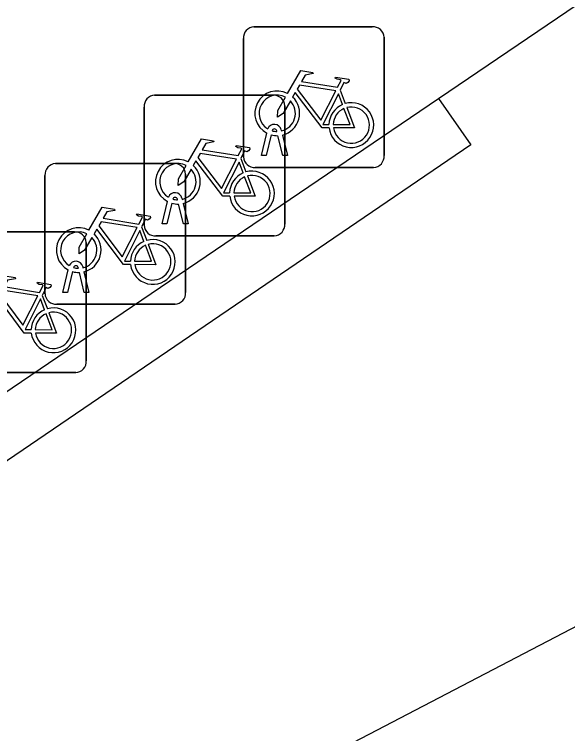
# Model space of a CAD drawing. Extents: x 161087 to 161922, y 382574 to 383873.
# Drawn here: x 161559.93 to 161563.86, y 382935.53 to 382940.64 of the extents above; entities that cross this region are included whole.
import ezdxf

# ---------------------------------------------------------------- set-up
doc = ezdxf.new("R2010")
doc.units = 0
for name, color, linetype in [('IMGEO_Fietsenrek', 7, 'Continuous'), ('IMGEO_Groenvoorziening', 7, 'Continuous'), ('IMGEO_Muur', 7, 'Continuous'), ('IMGEO_Voetgangersgebied_open', 7, 'Continuous')]:
    doc.layers.add(name, color=color, linetype=linetype)

msp = doc.modelspace()

# ---------------------------------------------------------------- linework, layer by layer
at = {"layer": 'IMGEO_Fietsenrek'}
for p, q in [((161561.6299, 382940.5505), (161562.4708, 382940.5505)), ((161562.4708, 382940.5505), (161561.6299, 382940.5505)), ((161561.5555, 382939.6259), (161561.5555, 382940.4668)), ((161561.5555, 382940.4668), (161561.5555, 382939.6259)), ((161562.5545, 382940.4761), (161562.5545, 382939.6352)), ((161562.5545, 382939.6352), (161562.5545, 382940.4761)), ((161562.2422, 382940.1002), (161562.2785, 382940.005)), ((161560.9239, 382940.0645), (161561.7648, 382940.0645)), ((161561.7648, 382940.0645), (161560.9239, 382940.0645)), ((161560.8495, 382939.1399), (161560.8495, 382939.9808)), ((161560.8495, 382939.9808), (161560.8495, 382939.1399)), ((161561.8485, 382939.9901), (161561.8485, 382939.1492)), ((161561.8485, 382939.1492), (161561.8485, 382939.9901)), ((161561.6825, 382939.6353), (161561.7208, 382939.7953)), ((161561.7929, 382939.8069), (161561.7919, 382939.8112)), ((161561.8236, 382939.8184), (161561.8254, 382939.8105)), ((161561.7512, 382939.7831), (161561.7159, 382939.6353)), ((161561.834, 382939.6353), (161561.8001, 382939.777)), ((161561.8324, 382939.7813), (161561.8674, 382939.6353)), ((161561.5362, 382939.6142), (161561.5725, 382939.519)), ((161561.7159, 382939.6353), (161561.6825, 382939.6353)), ((161561.8674, 382939.6353), (161561.834, 382939.6353)), ((161560.2189, 382939.5785), (161561.0598, 382939.5785)), ((161561.0598, 382939.5785), (161560.2189, 382939.5785)), ((161562.4801, 382939.5515), (161561.6392, 382939.5515)), ((161561.6392, 382939.5515), (161562.4801, 382939.5515)), ((161560.1445, 382938.6539), (161560.1445, 382939.4948)), ((161560.1445, 382939.4948), (161560.1445, 382938.6539)), ((161561.1435, 382939.5041), (161561.1435, 382938.6632)), ((161561.1435, 382938.6632), (161561.1435, 382939.5041)), ((161561.1176, 382939.3324), (161561.1194, 382939.3245)), ((161560.9765, 382939.1493), (161561.0148, 382939.3093)), ((161561.0452, 382939.2971), (161561.0099, 382939.1493)), ((161561.0869, 382939.3209), (161561.0859, 382939.3252)), ((161561.128, 382939.1493), (161561.0941, 382939.291)), ((161561.1264, 382939.2953), (161561.1614, 382939.1493)), ((161560.8312, 382939.1282), (161560.8675, 382939.033)), ((161561.0099, 382939.1493), (161560.9765, 382939.1493)), ((161561.1614, 382939.1493), (161561.128, 382939.1493)), ((161559.5129, 382939.0925), (161560.3538, 382939.0925)), ((161560.3538, 382939.0925), (161559.5129, 382939.0925)), ((161561.7741, 382939.0655), (161560.9332, 382939.0655)), ((161560.9332, 382939.0655), (161561.7741, 382939.0655)), ((161560.4375, 382939.0181), (161560.4375, 382938.1772)), ((161560.4375, 382938.1772), (161560.4375, 382939.0181)), ((161560.2715, 382938.6633), (161560.3098, 382938.8233)), ((161560.3819, 382938.8349), (161560.3809, 382938.8392)), ((161560.4126, 382938.8464), (161560.4144, 382938.8385)), ((161560.3402, 382938.8111), (161560.3049, 382938.6633)), ((161560.423, 382938.6633), (161560.3891, 382938.805)), ((161560.4214, 382938.8093), (161560.4564, 382938.6633)), ((161560.1252, 382938.6422), (161560.1615, 382938.547)), ((161560.3049, 382938.6633), (161560.2715, 382938.6633)), ((161560.4564, 382938.6633), (161560.423, 382938.6633)), ((161561.0691, 382938.5795), (161560.2282, 382938.5795)), ((161560.2282, 382938.5795), (161561.0691, 382938.5795)), ((161560.3631, 382938.0935), (161559.5222, 382938.0935)), ((161559.5222, 382938.0935), (161560.3631, 382938.0935))]:
    msp.add_line(p, q, dxfattribs=at)
for points in [[(161561.8681, 382940.0772), (161561.9628, 382940.2407), (161562.049, 382940.2269), (161562.0507, 382940.2182), (161561.9946, 382940.2073), (161561.9684, 382940.162), (161562.2236, 382940.1212)], [(161562.2236, 382940.1212), (161562.2486, 382940.17), (161562.2435, 382940.174), (161562.2203, 382940.1777), (161562.2076, 382940.1852), (161562.2066, 382940.1883), (161562.2088, 382940.1929), (161562.3036, 382940.1778), (161562.3059, 382940.1675), (161562.2965, 382940.1551), (161562.2841, 382940.1487), (161562.2696, 382940.1549), (161562.2422, 382940.1002)], [(161562.2107, 382940.096), (161561.9539, 382940.137), (161561.9372, 382940.1082), (161562.1042, 382939.8879), (161562.2107, 382940.096)], [(161561.8888, 382940.0247), (161561.8372, 382939.9355), (161561.7973, 382939.9095), (161561.7985, 382939.957), (161561.853, 382940.0512)], [(161562.1638, 382939.8325), (161562.1141, 382939.8326), (161561.9234, 382940.0843), (161561.9044, 382940.0515)], [(161562.2587, 382939.998), (161562.2294, 382940.0748), (161562.12, 382939.8567), (161562.1627, 382939.8566)], [(161562.1927, 382939.8565), (161562.3126, 382939.8563), (161562.2694, 382939.9699)], [(161562.2892, 382939.9768), (161562.3442, 382939.8322), (161562.1941, 382939.8325)], [(161561.1621, 382939.5912), (161561.2568, 382939.7547), (161561.343, 382939.7409), (161561.3447, 382939.7322), (161561.2886, 382939.7213), (161561.2624, 382939.676), (161561.5176, 382939.6352)], [(161561.5176, 382939.6352), (161561.5426, 382939.684), (161561.5375, 382939.688), (161561.5143, 382939.6917), (161561.5016, 382939.6992), (161561.5006, 382939.7023), (161561.5028, 382939.7069), (161561.5976, 382939.6918), (161561.5999, 382939.6815), (161561.5905, 382939.6691), (161561.5781, 382939.6627), (161561.5636, 382939.6689), (161561.5362, 382939.6142)], [(161561.5047, 382939.61), (161561.2479, 382939.651), (161561.2312, 382939.6222), (161561.3982, 382939.4019), (161561.5047, 382939.61)], [(161561.4578, 382939.3465), (161561.4081, 382939.3466), (161561.2174, 382939.5983), (161561.1984, 382939.5655)], [(161561.5527, 382939.512), (161561.5234, 382939.5888), (161561.414, 382939.3707), (161561.4567, 382939.3706)], [(161561.1828, 382939.5387), (161561.1312, 382939.4495), (161561.0913, 382939.4235), (161561.0925, 382939.471), (161561.147, 382939.5652)], [(161561.4867, 382939.3705), (161561.6066, 382939.3703), (161561.5634, 382939.4839)], [(161561.5832, 382939.4908), (161561.6382, 382939.3462), (161561.4881, 382939.3465)], [(161560.4571, 382939.1052), (161560.5518, 382939.2687), (161560.638, 382939.2549), (161560.6397, 382939.2462), (161560.5836, 382939.2353), (161560.5574, 382939.19), (161560.8126, 382939.1492)], [(161560.8126, 382939.1492), (161560.8376, 382939.198), (161560.8325, 382939.202), (161560.8093, 382939.2057), (161560.7966, 382939.2132), (161560.7956, 382939.2163), (161560.7978, 382939.2209), (161560.8926, 382939.2058), (161560.8949, 382939.1955), (161560.8855, 382939.1831), (161560.8731, 382939.1767), (161560.8586, 382939.1829), (161560.8312, 382939.1282)], [(161560.7997, 382939.124), (161560.5429, 382939.165), (161560.5262, 382939.1362), (161560.6932, 382938.9159), (161560.7997, 382939.124)], [(161560.4778, 382939.0527), (161560.4262, 382938.9635), (161560.3863, 382938.9375), (161560.3875, 382938.985), (161560.442, 382939.0792)], [(161560.7528, 382938.8605), (161560.7031, 382938.8606), (161560.5124, 382939.1123), (161560.4934, 382939.0795)], [(161560.8477, 382939.026), (161560.8184, 382939.1028), (161560.709, 382938.8847), (161560.7517, 382938.8846)], [(161560.7817, 382938.8845), (161560.9016, 382938.8843), (161560.8584, 382938.9979)], [(161560.8782, 382939.0048), (161560.9332, 382938.8602), (161560.7831, 382938.8605)], [(161559.7511, 382938.6192), (161559.8458, 382938.7827), (161559.932, 382938.7689), (161559.9337, 382938.7602), (161559.8776, 382938.7493), (161559.8514, 382938.704), (161560.1066, 382938.6632)], [(161560.1066, 382938.6632), (161560.1316, 382938.712), (161560.1265, 382938.716), (161560.1033, 382938.7197), (161560.0906, 382938.7272), (161560.0896, 382938.7303), (161560.0918, 382938.7349), (161560.1866, 382938.7198), (161560.1889, 382938.7095), (161560.1795, 382938.6971), (161560.1671, 382938.6907), (161560.1526, 382938.6969), (161560.1252, 382938.6422)], [(161560.0937, 382938.638), (161559.8369, 382938.679), (161559.8202, 382938.6502), (161559.9872, 382938.4299), (161560.0937, 382938.638)], [(161560.0468, 382938.3745), (161559.9971, 382938.3746), (161559.8064, 382938.6263), (161559.7874, 382938.5935)], [(161560.1417, 382938.54), (161560.1124, 382938.6168), (161560.003, 382938.3987), (161560.0457, 382938.3986)], [(161560.0757, 382938.3985), (161560.1956, 382938.3983), (161560.1524, 382938.5119)], [(161560.1722, 382938.5188), (161560.2272, 382938.3742), (161560.0771, 382938.3745)]]:
    msp.add_lwpolyline(points, dxfattribs=at)
for centre, radius, start, end in [((161561.6332, 382940.4726), 0.0779, 92.4484, 184.2845), ((161561.6332, 382940.4726), 0.0779, 92.4484, 184.2845), ((161562.4766, 382940.4728), 0.0779, 2.4484, 94.2845), ((161562.4766, 382940.4728), 0.0779, 2.4484, 94.2845), ((161560.9272, 382939.9866), 0.0779, 92.4484, 184.2845), ((161560.9272, 382939.9866), 0.0779, 92.4484, 184.2845), ((161561.7951, 382939.9359), 0.159, 62.6766, 242.1369), ((161561.7951, 382939.9359), 0.129, 63.3192, 238.903), ((161561.7706, 382939.9868), 0.0779, 2.4484, 94.2845), ((161561.7706, 382939.9868), 0.0779, 2.4484, 94.2845), ((161561.7951, 382939.9359), 0.159, 283.5766, 46.6042), ((161561.7951, 382939.9359), 0.129, 283.6043, 43.4302), ((161562.3217, 382939.8519), 0.159, 113.3408, 178.3217), ((161562.3217, 382939.8519), 0.159, 187.0065, 105.7708), ((161562.3217, 382939.8519), 0.129, 113.923, 177.9556), ((161562.3217, 382939.8519), 0.129, 188.6715, 104.5883), ((161561.7749, 382939.8073), 0.0499, 12.8025, 158.6934), ((161561.7749, 382939.8073), 0.0174, 12.8025, 163.4502), ((161561.7951, 382939.9359), 0.129, 253.415, 269.0204), ((161561.7951, 382939.9359), 0.159, 253.9967, 271.7867), ((161561.0891, 382939.4499), 0.159, 62.6766, 242.1369), ((161561.6334, 382939.6292), 0.0779, 182.4484, 274.2845), ((161561.6334, 382939.6292), 0.0779, 182.4484, 274.2845), ((161562.4768, 382939.6294), 0.0779, 272.4484, 4.2845), ((161562.4768, 382939.6294), 0.0779, 272.4484, 4.2845), ((161560.2222, 382939.5006), 0.0779, 92.4484, 184.2845), ((161560.2222, 382939.5006), 0.0779, 92.4484, 184.2845), ((161561.0891, 382939.4499), 0.129, 63.3192, 238.903), ((161561.0656, 382939.5008), 0.0779, 2.4484, 94.2845), ((161561.0656, 382939.5008), 0.0779, 2.4484, 94.2845), ((161561.0891, 382939.4499), 0.129, 283.6043, 43.4302), ((161561.0891, 382939.4499), 0.159, 283.5766, 46.6042), ((161561.6157, 382939.3659), 0.159, 113.3408, 178.3217), ((161561.6157, 382939.3659), 0.159, 187.0065, 105.7708), ((161561.6157, 382939.3659), 0.129, 113.923, 177.9556), ((161561.6157, 382939.3659), 0.129, 188.6715, 104.5883), ((161561.0689, 382939.3213), 0.0499, 12.8025, 158.6934), ((161561.0689, 382939.3213), 0.0174, 12.8025, 163.4502), ((161561.0891, 382939.4499), 0.159, 253.9967, 271.7867), ((161561.0891, 382939.4499), 0.129, 253.415, 269.0204), ((161560.9274, 382939.1432), 0.0779, 182.4484, 274.2845), ((161560.9274, 382939.1432), 0.0779, 182.4484, 274.2845), ((161561.7708, 382939.1434), 0.0779, 272.4484, 4.2845), ((161561.7708, 382939.1434), 0.0779, 272.4484, 4.2845), ((161560.3841, 382938.9639), 0.159, 62.6766, 242.1369), ((161560.3841, 382938.9639), 0.129, 63.3192, 238.903), ((161560.3596, 382939.0148), 0.0779, 2.4484, 94.2845), ((161560.3596, 382939.0148), 0.0779, 2.4484, 94.2845), ((161560.3841, 382938.9639), 0.159, 283.5766, 46.6042), ((161560.3841, 382938.9639), 0.129, 283.6043, 43.4302), ((161560.9107, 382938.8799), 0.159, 113.3408, 178.3217), ((161560.9107, 382938.8799), 0.159, 187.0065, 105.7708), ((161560.9107, 382938.8799), 0.129, 113.923, 177.9556), ((161560.9107, 382938.8799), 0.129, 188.6715, 104.5883), ((161560.3639, 382938.8353), 0.0499, 12.8025, 158.6934), ((161560.3639, 382938.8353), 0.0174, 12.8025, 163.4502), ((161560.3841, 382938.9639), 0.129, 253.415, 269.0204), ((161560.3841, 382938.9639), 0.159, 253.9967, 271.7867), ((161560.2224, 382938.6572), 0.0779, 182.4484, 274.2845), ((161560.2224, 382938.6572), 0.0779, 182.4484, 274.2845), ((161561.0658, 382938.6574), 0.0779, 272.4484, 4.2845), ((161561.0658, 382938.6574), 0.0779, 272.4484, 4.2845), ((161560.2047, 382938.3939), 0.159, 113.3408, 178.3217), ((161560.2047, 382938.3939), 0.159, 187.0065, 105.7708), ((161560.2047, 382938.3939), 0.129, 113.923, 177.9556), ((161560.2047, 382938.3939), 0.129, 188.6715, 104.5883), ((161560.3598, 382938.1714), 0.0779, 272.4484, 4.2845), ((161560.3598, 382938.1714), 0.0779, 272.4484, 4.2845)]:
    msp.add_arc(centre, radius, start, end, dxfattribs=at)
at = {"layer": 'IMGEO_Groenvoorziening'}
msp.add_lwpolyline([(161568.844, 382930.871), (161570.122, 382932.732), (161568.725, 382932.874), (161560.48, 382925.652), (161559.311, 382924.831), (161559.18, 382924.97), (161557.462, 382926.785), (161557.251, 382927.007), (161565.723, 382935.577), (161566.067, 382936.464), (161566.527, 382937.648), (161561.62, 382935.089), (161558.705, 382932.504), (161556.356, 382930.548), (161554.172, 382927.33), (161554.897, 382924.91), (161555.083, 382924.691), (161555.155, 382924.606)], dxfattribs=at)
at = {"layer": 'IMGEO_Muur'}
for points in [[(161551.734, 382932.436), (161562.942, 382940.042)], [(161562.942, 382940.042), (161563.172, 382939.711), (161551.995, 382932.101), (161551.734, 382932.436)]]:
    msp.add_lwpolyline(points, dxfattribs=at)
at = {"layer": 'IMGEO_Voetgangersgebied_open'}
msp.add_lwpolyline([(161562.942, 382940.042), (161564.913, 382941.379), (161568.153, 382943.539)], dxfattribs=at)

doc.saveas('drawing.dxf')
